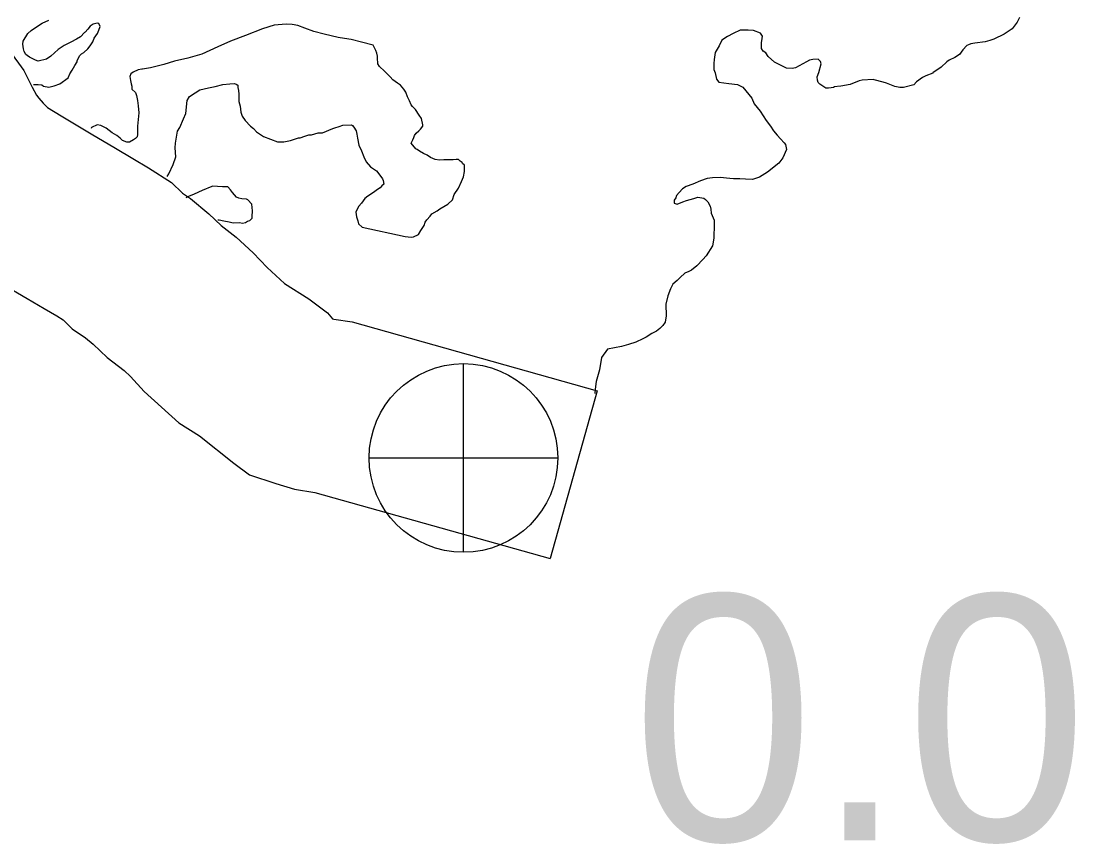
# Model space of a CAD drawing. Extents: x -939622 to -934222, y 1383701 to 1385301.
# Drawn here: x -935744.7 to -935739.25, y 1384150.06 to 1384154.31 of the extents above; entities that cross this region are included whole.
import ezdxf

# ---------------------------------------------------------------- set-up
doc = ezdxf.new("R2010")
doc.units = 0
for name, color, linetype in [('Level 10', 7, 'Continuous'), ('Level 25', 7, 'Continuous'), ('Level 26', 7, 'Continuous'), ('Level 9', 7, 'Continuous')]:
    doc.layers.add(name, color=color, linetype=linetype)

msp = doc.modelspace()

# ---------------------------------------------------------------- linework, layer by layer
at = {"layer": 'Level 10'}
for points in [[(-935744.7543, 1384154.1615), (-935744.6811, 1384154.0596), (-935744.6373, 1384153.973), (-935744.6149, 1384153.9323), (-935744.603, 1384153.9162), (-935744.5811, 1384153.8899), (-935744.5578, 1384153.8675), (-935744.4874, 1384153.8242), (-935744.3332, 1384153.7313), (-935744.2073, 1384153.6574), (-935744.1182, 1384153.605), (-935744.0371, 1384153.5569), (-935743.9179, 1384153.4798), (-935743.861, 1384153.4256), (-935743.8197, 1384153.3972), (-935743.7246, 1384153.3188), (-935743.6617, 1384153.2587), (-935743.5837, 1384153.1981), (-935743.4952, 1384153.1179), (-935743.424, 1384153.041), (-935743.3329, 1384152.9581), (-935743.2082, 1384152.8799), (-935743.1108, 1384152.807), (-935743.0847, 1384152.7766), (-935743.0783, 1384152.7746), (-935742.9844, 1384152.7599), (-935741.7177, 1384152.4046)], [(-935744.7932, 1384152.9577), (-935744.6634, 1384152.8816), (-935744.576, 1384152.8301), (-935744.5111, 1384152.7916), (-935744.4779, 1384152.7701), (-935744.4303, 1384152.7247), (-935744.3618, 1384152.6776), (-935744.3222, 1384152.6451), (-935744.25, 1384152.5761), (-935744.1629, 1384152.5084), (-935744.1287, 1384152.4774), (-935744.0582, 1384152.4014), (-935743.8793, 1384152.2383), (-935743.7728, 1384152.1717), (-935743.5954, 1384152.0306), (-935743.5153, 1384151.9696), (-935743.3784, 1384151.9253), (-935743.2811, 1384151.8955), (-935743.1763, 1384151.879), (-935741.9608, 1384151.538)], [(-935741.7177, 1384152.4046), (-935741.9608, 1384151.538)]]:
    msp.add_lwpolyline(points, dxfattribs=at)
at = {"layer": 'Level 26'}
for p, q in [((-935742.4087, 1384151.5696), (-935742.4087, 1384152.5446)), ((-935742.8962, 1384152.0571), (-935741.9212, 1384152.0571))]:
    msp.add_line(p, q, dxfattribs=at)
msp.add_circle((-935742.4087, 1384152.0571), 0.4875, dxfattribs=at)
at = {"layer": 'Level 9'}
for points in [[(-935744.6699, 1384154.1421), (-935744.6792, 1384154.1569), (-935744.6826, 1384154.1719), (-935744.6862, 1384154.1958), (-935744.6836, 1384154.211), (-935744.6606, 1384154.2506), (-935744.643, 1384154.2661), (-935744.6046, 1384154.2911), (-935744.5869, 1384154.3036), (-935744.5513, 1384154.3195)], [(-935739.5346, 1384154.3331), (-935739.546, 1384154.3087), (-935739.5721, 1384154.275), (-935739.6134, 1384154.2469), (-935739.6668, 1384154.2215), (-935739.6876, 1384154.2149), (-935739.7114, 1384154.2083), (-935739.7652, 1384154.201), (-935739.7861, 1384154.1975), (-935739.798, 1384154.1911), (-935739.8069, 1384154.1879), (-935739.8273, 1384154.1663), (-935739.8447, 1384154.1418), (-935739.8683, 1384154.1262), (-935739.898, 1384154.1134), (-935739.9098, 1384154.1041), (-935739.9391, 1384154.0763), (-935739.9834, 1384154.0481), (-935739.9833, 1384154.0451), (-935740.0189, 1384154.0322), (-935740.0367, 1384154.0227), (-935740.0662, 1384154.001), (-935740.0808, 1384153.9855), (-935740.1344, 1384153.9722), (-935740.1524, 1384153.9717), (-935740.1795, 1384153.9771)], [(-935744.6316, 1384153.9866), (-935744.6061, 1384153.9873), (-935744.588, 1384153.9847), (-935744.5789, 1384153.9789), (-935744.5518, 1384153.9736), (-935744.5249, 1384153.9802), (-935744.4952, 1384153.99), (-935744.451, 1384154.0212), (-935744.4425, 1384154.0425), (-935744.431, 1384154.0608), (-935744.4166, 1384154.0852), (-935744.405, 1384154.1036), (-935744.4052, 1384154.1096), (-935744.4024, 1384154.1187), (-935744.3909, 1384154.137), (-935744.3821, 1384154.1463), (-935744.3703, 1384154.1526), (-935744.3497, 1384154.1711), (-935744.3381, 1384154.1865), (-935744.3236, 1384154.2079), (-935744.3181, 1384154.2261), (-935744.3007, 1384154.2506), (-935744.2978, 1384154.2536), (-935744.2866, 1384154.287), (-935744.293, 1384154.3019), (-935744.302, 1384154.3047), (-935744.3229, 1384154.2981), (-935744.3376, 1384154.2888), (-935744.3493, 1384154.2734), (-935744.3639, 1384154.258), (-935744.3668, 1384154.2549), (-935744.3873, 1384154.2334), (-935744.4079, 1384154.2208), (-935744.4375, 1384154.205), (-935744.4731, 1384154.1891), (-935744.5026, 1384154.1673), (-935744.5407, 1384154.1333), (-935744.5643, 1384154.1177), (-935744.6061, 1384154.1076), (-935744.6212, 1384154.1132), (-935744.6515, 1384154.1275), (-935744.6637, 1384154.1362), (-935744.6699, 1384154.1421)], [(-935742.5975, 1384153.2882), (-935742.58, 1384153.3066), (-935742.5713, 1384153.3189), (-935742.5447, 1384153.3346), (-935742.5299, 1384153.344), (-935742.4886, 1384153.3691), (-935742.4651, 1384153.3907), (-935742.4568, 1384153.418), (-935742.4336, 1384153.4517), (-935742.4195, 1384153.4851), (-935742.4081, 1384153.5095), (-935742.4028, 1384153.5367), (-935742.4036, 1384153.5697), (-935742.4128, 1384153.5785), (-935742.4159, 1384153.5845), (-935742.4251, 1384153.5903), (-935742.4343, 1384153.5991), (-935742.4463, 1384153.5988), (-935742.4613, 1384153.5984), (-935742.4822, 1384153.5979), (-935742.4912, 1384153.5976), (-935742.5092, 1384153.5972), (-935742.5332, 1384153.5966), (-935742.5543, 1384153.5991), (-935742.5785, 1384153.6105), (-935742.5968, 1384153.6221), (-935742.615, 1384153.6307), (-935742.6363, 1384153.6422), (-935742.6485, 1384153.6509), (-935742.6546, 1384153.6538), (-935742.6793, 1384153.6832), (-935742.6707, 1384153.7015), (-935742.665, 1384153.7137), (-935742.6623, 1384153.7228), (-935742.6536, 1384153.735), (-935742.6389, 1384153.7474), (-935742.6301, 1384153.7566), (-935742.6185, 1384153.772), (-935742.6187, 1384153.778), (-935742.6255, 1384153.8109), (-935742.6379, 1384153.8287), (-935742.6566, 1384153.8583), (-935742.672, 1384153.8729), (-935742.6782, 1384153.8818), (-935742.6877, 1384153.9026), (-935742.6972, 1384153.9234), (-935742.7068, 1384153.9473), (-935742.7162, 1384153.9621), (-935742.7347, 1384153.9827), (-935742.75, 1384153.9943), (-935742.7744, 1384154.0118), (-935742.7867, 1384154.0265), (-935742.8052, 1384154.0441), (-935742.8175, 1384154.0558), (-935742.842, 1384154.0793), (-935742.8514, 1384154.0941), (-935742.8521, 1384154.1242), (-935742.8524, 1384154.1332), (-935742.8557, 1384154.1481), (-935742.8621, 1384154.163), (-935742.8748, 1384154.1898), (-935742.9351, 1384154.2063), (-935742.9895, 1384154.22), (-935743.0226, 1384154.2252), (-935743.0557, 1384154.2304), (-935743.1281, 1384154.2467), (-935743.1824, 1384154.2603), (-935743.2278, 1384154.2773), (-935743.2641, 1384154.2914), (-935743.2942, 1384154.2967), (-935743.3243, 1384154.2989), (-935743.3871, 1384154.2944), (-935743.4466, 1384154.2748), (-935743.5357, 1384154.2395), (-935743.613, 1384154.2105), (-935743.6782, 1384154.1818), (-935743.7613, 1384154.1437), (-935743.8328, 1384154.1238), (-935743.9013, 1384154.1071), (-935743.9579, 1384154.0906), (-935744.0264, 1384154.0739), (-935744.0682, 1384154.0668), (-935744.0712, 1384154.0667), (-935744.0892, 1384154.0633), (-935744.1158, 1384154.0506), (-935744.1276, 1384154.0413), (-935744.1333, 1384154.0291), (-935744.1298, 1384154.0081), (-935744.1263, 1384153.9902), (-935744.123, 1384153.9782), (-935744.1227, 1384153.9632), (-935744.1042, 1384153.9456), (-935744.0979, 1384153.9307), (-935744.0942, 1384153.9037), (-935744.0905, 1384153.8767), (-935744.0866, 1384153.8407), (-935744.0939, 1384153.7714), (-935744.0929, 1384153.7293), (-935744.0956, 1384153.7172), (-935744.1044, 1384153.7079), (-935744.1132, 1384153.7017)], [(-935740.1795, 1384153.9771), (-935740.2219, 1384153.9941), (-935740.2401, 1384153.9996), (-935740.2853, 1384154.0105), (-935740.2914, 1384154.0134), (-935740.3482, 1384154.009), (-935740.3632, 1384154.0056), (-935740.4107, 1384153.9864), (-935740.4585, 1384153.9792), (-935740.4944, 1384153.9753), (-935740.4943, 1384153.9722), (-935740.5212, 1384153.9686), (-935740.5332, 1384153.9683), (-935740.5362, 1384153.9682), (-935740.5667, 1384153.9885), (-935740.5759, 1384153.9973), (-935740.5792, 1384154.0092), (-935740.5796, 1384154.0273), (-935740.5711, 1384154.0486), (-935740.5603, 1384154.094), (-935740.5636, 1384154.1059), (-935740.5758, 1384154.1176), (-935740.6028, 1384154.117), (-935740.6207, 1384154.1135), (-935740.6355, 1384154.1041), (-935740.6917, 1384154.0726), (-935740.7096, 1384154.0692), (-935740.7396, 1384154.0714), (-935740.8004, 1384154.103), (-935740.8341, 1384154.1323), (-935740.8465, 1384154.15), (-935740.8588, 1384154.1587), (-935740.8681, 1384154.1735), (-935740.8689, 1384154.2036), (-935740.8661, 1384154.2127), (-935740.8637, 1384154.2368), (-935740.873, 1384154.2516), (-935740.9094, 1384154.2658), (-935740.9364, 1384154.2681), (-935740.9544, 1384154.2677), (-935740.9784, 1384154.2671), (-935741.014, 1384154.2511), (-935741.0436, 1384154.2354), (-935741.0731, 1384154.2166), (-935741.0873, 1384154.1861), (-935741.1075, 1384154.1525), (-935741.1126, 1384154.1163), (-935741.1151, 1384154.0952), (-935741.1143, 1384154.0651), (-935741.1079, 1384154.0472), (-935741.1011, 1384154.0143), (-935741.0887, 1384153.9996), (-935741.0376, 1384153.9918), (-935740.9925, 1384153.9869), (-935740.9651, 1384153.9726), (-935740.9187, 1384153.9166), (-935740.906, 1384153.8868), (-935740.8751, 1384153.8485), (-935740.8439, 1384153.8011), (-935740.8222, 1384153.7716), (-935740.8066, 1384153.7479), (-935740.788, 1384153.7243), (-935740.7696, 1384153.7067), (-935740.7511, 1384153.6861), (-935740.7449, 1384153.6772), (-935740.7382, 1384153.6503), (-935740.7582, 1384153.6077), (-935740.7785, 1384153.5801), (-935740.8373, 1384153.5335), (-935740.8786, 1384153.5084), (-935740.9143, 1384153.4955), (-935740.9504, 1384153.4976), (-935740.9804, 1384153.4999), (-935741.0134, 1384153.4991), (-935741.0314, 1384153.5016), (-935741.0825, 1384153.5064), (-935741.1215, 1384153.5054), (-935741.1484, 1384153.5017), (-935741.184, 1384153.4888), (-935741.2226, 1384153.4728), (-935741.2583, 1384153.4599), (-935741.276, 1384153.4474), (-935741.2935, 1384153.4289), (-935741.3081, 1384153.4135), (-935741.3108, 1384153.4014), (-935741.3195, 1384153.3891), (-935741.3192, 1384153.3741), (-935741.304, 1384153.3685), (-935741.2743, 1384153.3812), (-935741.2565, 1384153.3877), (-935741.2178, 1384153.3977), (-935741.1969, 1384153.4042), (-935741.1668, 1384153.399), (-935741.1577, 1384153.3932), (-935741.1454, 1384153.3814), (-935741.1328, 1384153.3577), (-935741.1294, 1384153.3427), (-935741.1289, 1384153.3217), (-935741.1131, 1384153.286), (-935741.1122, 1384153.2529), (-935741.114, 1384153.2047)], [(-935743.9395, 1384153.5109), (-935743.9319, 1384153.5257), (-935743.9091, 1384153.5744), (-935743.8951, 1384153.6139), (-935743.8992, 1384153.6589), (-935743.8968, 1384153.683), (-935743.8864, 1384153.7464), (-935743.8748, 1384153.7648), (-935743.855, 1384153.8104), (-935743.8437, 1384153.8378), (-935743.8363, 1384153.9041), (-935743.8248, 1384153.9255), (-935743.7953, 1384153.9443), (-935743.7717, 1384153.9599), (-935743.727, 1384153.97), (-935743.6912, 1384153.9769), (-935743.6524, 1384153.9869), (-935743.6165, 1384153.9908), (-935743.5926, 1384153.9914), (-935743.5835, 1384153.9886), (-935743.5744, 1384153.9828), (-935743.5741, 1384153.9708), (-935743.5707, 1384153.9559), (-935743.5702, 1384153.9378), (-935743.5697, 1384153.9138), (-935743.5693, 1384153.8987), (-935743.5627, 1384153.8748), (-935743.5589, 1384153.8448), (-935743.5524, 1384153.8239), (-935743.5369, 1384153.8003), (-935743.5091, 1384153.7709), (-935743.4939, 1384153.7592), (-935743.4784, 1384153.7416), (-935743.4419, 1384153.7184), (-935743.3692, 1384153.6901), (-935743.3362, 1384153.6909), (-935743.3034, 1384153.6978), (-935743.2617, 1384153.7108), (-935743.2528, 1384153.7111), (-935743.229, 1384153.7207), (-935743.2082, 1384153.7272), (-935743.1932, 1384153.7276), (-935743.1604, 1384153.7374), (-935743.1425, 1384153.7379), (-935743.1365, 1384153.738), (-935743.083, 1384153.7604), (-935743.0741, 1384153.7636), (-935743.0503, 1384153.7703), (-935743.0325, 1384153.7767), (-935742.9875, 1384153.7778), (-935742.9814, 1384153.775), (-935742.9752, 1384153.7661), (-935742.9628, 1384153.7484), (-935742.9593, 1384153.7304), (-935742.9558, 1384153.7094), (-935742.9489, 1384153.6735), (-935742.9362, 1384153.6437), (-935742.9235, 1384153.614), (-935742.9108, 1384153.5872), (-935742.8892, 1384153.5607), (-935742.8587, 1384153.5404), (-935742.8463, 1384153.5256), (-935742.8277, 1384153.499), (-935742.8244, 1384153.4901), (-935742.821, 1384153.4721), (-935742.8298, 1384153.4629), (-935742.8385, 1384153.4536), (-935742.8533, 1384153.4442), (-935742.8739, 1384153.4287), (-935742.9034, 1384153.4099), (-935742.9181, 1384153.3975), (-935742.9355, 1384153.373), (-935742.9501, 1384153.3576), (-935742.9587, 1384153.3423), (-935742.9644, 1384153.3272), (-935742.9608, 1384153.3032), (-935742.9543, 1384153.2823), (-935742.9509, 1384153.2673), (-935742.9325, 1384153.2497), (-935742.7093, 1384153.2011), (-935742.6793, 1384153.1989), (-935742.6673, 1384153.1992), (-935742.6406, 1384153.2119), (-935742.6292, 1384153.2332), (-935742.6118, 1384153.2577), (-935742.6062, 1384153.2759), (-935742.5975, 1384153.2882)], [(-935744.1132, 1384153.7017), (-935744.1339, 1384153.6891), (-935744.1489, 1384153.6888), (-935744.1701, 1384153.6973), (-935744.1823, 1384153.709), (-935744.2007, 1384153.7236), (-935744.2251, 1384153.738), (-935744.2556, 1384153.7613), (-935744.283, 1384153.7757), (-935744.301, 1384153.7782), (-935744.3307, 1384153.7655), (-935744.3336, 1384153.7599)], [(-935743.7083, 1384153.4591), (-935743.7588, 1384153.4398), (-935743.8004, 1384153.4207), (-935743.83, 1384153.4079), (-935743.8435, 1384153.4019)], [(-935743.6778, 1384153.287), (-935743.6711, 1384153.2885), (-935743.647, 1384153.2831), (-935743.6199, 1384153.2777), (-935743.5988, 1384153.2723), (-935743.5658, 1384153.2731), (-935743.5507, 1384153.2704), (-935743.5358, 1384153.2738), (-935743.524, 1384153.2801), (-935743.5121, 1384153.2834), (-935743.5004, 1384153.2958), (-935743.5006, 1384153.3048), (-935743.4983, 1384153.3349), (-935743.5022, 1384153.3679), (-935743.5237, 1384153.3915), (-935743.5298, 1384153.3943), (-935743.5539, 1384153.3967), (-935743.5689, 1384153.3994), (-935743.5811, 1384153.4051), (-935743.6026, 1384153.4286), (-935743.612, 1384153.4434), (-935743.6273, 1384153.4581), (-935743.6543, 1384153.4574), (-935743.7054, 1384153.4621), (-935743.7083, 1384153.4591)], [(-935741.114, 1384153.2047), (-935741.1137, 1384153.1927), (-935741.1218, 1384153.1534), (-935741.1535, 1384153.1015), (-935741.171, 1384153.083), (-935741.2032, 1384153.0491), (-935741.2296, 1384153.0274), (-935741.2444, 1384153.021), (-935741.2652, 1384153.0114), (-935741.2887, 1384152.9898), (-935741.3033, 1384152.9744), (-935741.3268, 1384152.9558), (-935741.3382, 1384152.9314), (-935741.3523, 1384152.895), (-935741.3632, 1384152.8526), (-935741.3617, 1384152.7924), (-935741.3669, 1384152.7592), (-935741.3785, 1384152.7409), (-935741.3931, 1384152.7255), (-935741.4108, 1384152.713), (-935741.4344, 1384152.7004), (-935741.464, 1384152.6816), (-935741.4817, 1384152.6721), (-935741.5173, 1384152.6562), (-935741.556, 1384152.6432), (-935741.5917, 1384152.6333), (-935741.6633, 1384152.6195), (-935741.6953, 1384152.5766), (-935741.7057, 1384152.5131), (-935741.7222, 1384152.4525), (-935741.7272, 1384152.4133), (-935741.7296, 1384152.3895)]]:
    msp.add_lwpolyline(points, dxfattribs=at)

# ---------------------------------------------------------------- texts
at = {"layer": 'Level 25'}
msp.add_text('0.0', height=1.2672, dxfattribs=at).set_placement((-935741.5376, 1384150.0807))

doc.saveas('drawing.dxf')
